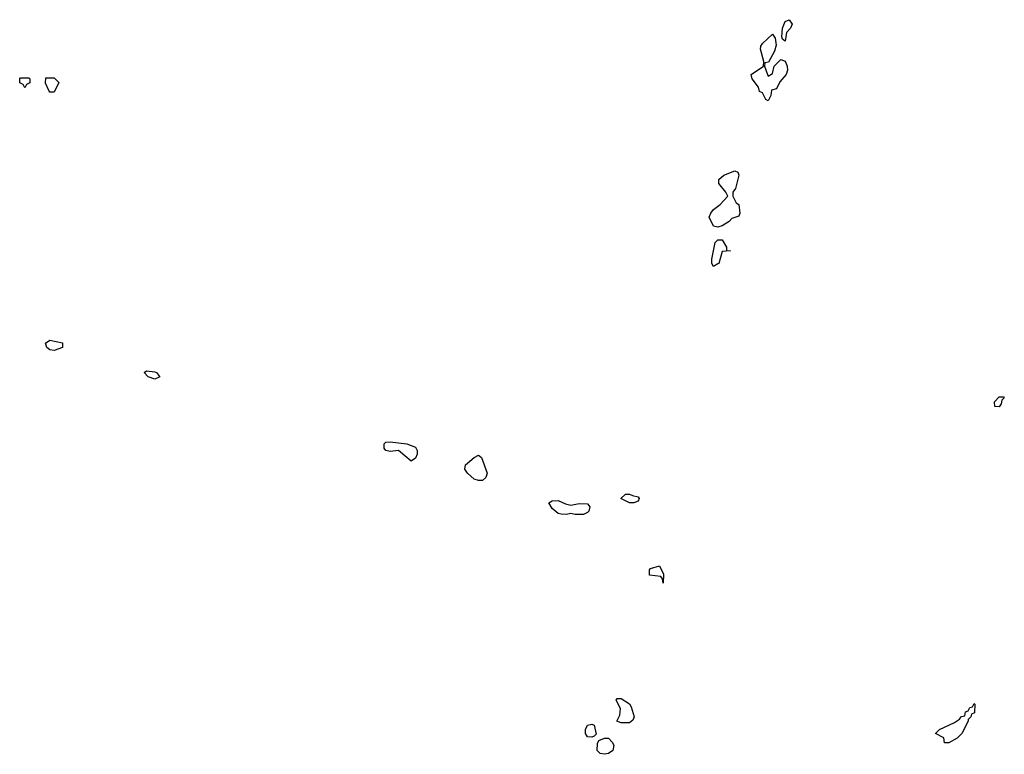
# Model space of a CAD drawing. Header units: inches. Extents: x 2380249 to 2585472, y 382747 to 546448.
# Tile 350 of 626: x 2562806 to 2567494, y 413531 to 417031. Entities that reach past the tile are written whole.
import ezdxf

# ---------------------------------------------------------------- set-up
doc = ezdxf.new("R2010")
doc.units = ezdxf.units.IN
doc.header["$MEASUREMENT"] = 0
doc.layers.add('C5461', color=7, linetype='Continuous')

msp = doc.modelspace()

# ---------------------------------------------------------------- linework, layer by layer
at = {"layer": 'C5461', "color": 4, "elevation": 36}
for points in [[(2566450, 416928.7), (2566438, 416938), (2566435.3, 416950), (2566437.2, 416990), (2566450, 417022), (2566470, 417031), (2566484, 417010), (2566476.3, 416990), (2566457.3, 416970)], [(2566370, 416762), (2566390, 416774), (2566399, 416810), (2566430, 416842), (2566450, 416834), (2566460.4, 416810), (2566462, 416790), (2566454.6, 416770), (2566425.5, 416734.5), (2566410, 416702), (2566385.4, 416694.6), (2566382.8, 416670), (2566370, 416645.2), (2566358, 416650), (2566342, 416682), (2566328.4, 416688.4), (2566324, 416710), (2566294, 416750), (2566289, 416770), (2566348, 416810), (2566348.8, 416831.1), (2566332.7, 416890), (2566335.5, 416904.5), (2566342, 416918), (2566390, 416962), (2566402.8, 416942.8), (2566407.3, 416910), (2566399.1, 416880.9), (2566371.2, 416828.9), (2566354, 416826), (2566352, 416810), (2566366, 416770)], [(2562830, 416706), (2562822, 416722), (2562806, 416730), (2562806, 416750), (2562810, 416754), (2562850, 416754), (2562854, 416750), (2562854, 416730), (2562838, 416722)], [(2562950, 416686), (2562946, 416690), (2562928.4, 416728.4), (2562930, 416754), (2562970, 416754), (2562991.6, 416731.6), (2562970, 416686)], [(2566130, 416042), (2566110, 416048), (2566089.3, 416090), (2566097.2, 416110), (2566110, 416126), (2566141.2, 416150), (2566178, 416190), (2566168.7, 416210), (2566135.3, 416250), (2566135.3, 416270), (2566158, 416290), (2566211, 416311), (2566225.4, 416305.4), (2566230.8, 416290), (2566213.4, 416226.6), (2566202, 416210), (2566202, 416190), (2566218, 416158), (2566230.6, 416150), (2566234.9, 416110), (2566230, 416095.3), (2566196, 416084), (2566184.7, 416070), (2566150, 416048.7)], [(2566110, 415855.3), (2566101.2, 415870), (2566101.2, 415890), (2566118, 415970), (2566130, 415982), (2566150, 415982), (2566172, 415948), (2566172, 415932), (2566191, 415930), (2566150, 415926), (2566134, 415870), (2566130, 415868)], [(2562970, 415455.3), (2562950, 415459), (2562935.3, 415470), (2562929.3, 415490.7), (2562950, 415504.7), (2563010, 415491), (2563010, 415468.7)], [(2563450, 415319), (2563418, 415330), (2563398, 415350), (2563410, 415358), (2563450, 415354), (2563458, 415350), (2563471.2, 415331.1), (2563474, 415330), (2563470, 415328)], [(2567470, 415186), (2567448.8, 415188.9), (2567448, 415210), (2567470, 415234), (2567490, 415234), (2567494, 415230), (2567482, 415218), (2567479.6, 415200.4)], [(2564670, 414928), (2564610, 414978), (2564570, 414974), (2564550, 414979), (2564541.2, 414990), (2564541.2, 415010), (2564550, 415018.8), (2564570, 415020.7), (2564650, 415010.6), (2564690, 414994.8), (2564698.5, 414978.5), (2564698.5, 414961.5), (2564690, 414942)], [(2564990, 414835.3), (2564970, 414842), (2564938, 414870), (2564926, 414890), (2564928, 414910), (2564970, 414946), (2564990, 414956), (2565005.4, 414945.4), (2565031.3, 414870), (2565024.7, 414850), (2565010, 414835.3)], [(2565730, 414728.7), (2565708.8, 414728.9), (2565668, 414750), (2565690, 414771.3), (2565710, 414771.3), (2565723.6, 414763.6), (2565750, 414758), (2565756, 414750), (2565750, 414738)], [(2565430, 414718.8), (2565470, 414726.8), (2565510, 414724.7), (2565521, 414710), (2565516, 414690), (2565510, 414684), (2565490, 414674), (2565450, 414674), (2565430, 414679), (2565410, 414674), (2565384.7, 414675.3), (2565370, 414679), (2565342, 414702), (2565326, 414730), (2565341.2, 414738.8), (2565370, 414741), (2565404.5, 414724.5)], [(2565870, 414346), (2565867.3, 414367.3), (2565858, 414378), (2565804.7, 414384.7), (2565804, 414410), (2565810, 414416), (2565852, 414430), (2565871.3, 414390)], [(2565670, 413681.2), (2565648.7, 413690), (2565662.7, 413717.3), (2565666.6, 413750), (2565645.2, 413790), (2565650, 413798), (2565670, 413798), (2565710, 413771.3), (2565718, 413758), (2565731, 413710), (2565725.4, 413694.6), (2565710, 413682)], [(2567210, 413586), (2567206, 413610), (2567166, 413630), (2567186, 413650), (2567256.4, 413683.6), (2567280.4, 413699.6), (2567290, 413712), (2567306, 413714), (2567310, 413734), (2567322, 413738), (2567330, 413754), (2567342, 413758), (2567350, 413774), (2567354, 413770), (2567351.6, 413728.4), (2567338, 413722), (2567334, 413710), (2567322, 413698), (2567322, 413690), (2567291.3, 413630), (2567270, 413608), (2567230, 413586)], [(2565530, 413613.2), (2565510, 413614), (2565499.3, 413630), (2565499.3, 413650), (2565509.5, 413670.5), (2565530, 413675.5), (2565541, 413670), (2565550, 413628), (2565542, 413618)], [(2565590, 413531.5), (2565570, 413536), (2565556, 413550), (2565557.2, 413582.8), (2565563.2, 413596.8), (2565590, 413608), (2565610, 413607.7), (2565627.7, 413590), (2565634.6, 413574.6), (2565630, 413549.5), (2565610, 413535.1)]]:
    msp.add_lwpolyline(points, close=True, dxfattribs=at)

doc.saveas('drawing.dxf')
